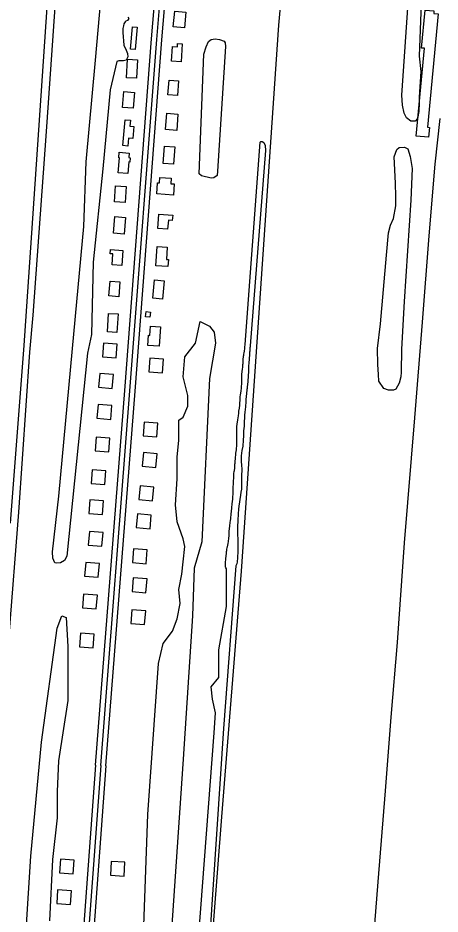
# Model space of a CAD drawing. Extents: x 3219052 to 3256913, y 800770 to 826146.
# Drawn here: x 3240658 to 3241887, y 807605 to 810213 of the extents above; entities that cross this region are included whole.
import ezdxf

# ---------------------------------------------------------------- set-up
doc = ezdxf.new("R2010")
doc.units = 0
for name, color, linetype in [('V-BLDG-OTLN', 7, 'Continuous'), ('V-DTCH-CNTR', 7, 'Continuous'), ('V-ROAD-CNTR', 7, 'Continuous'), ('V-SITE-VEGE', 7, 'Continuous'), ('V-TOPO-SHOR', 7, 'Continuous')]:
    doc.layers.add(name, color=color, linetype=linetype)

msp = doc.modelspace()

# ---------------------------------------------------------------- linework, layer by layer
at = {"layer": 'V-BLDG-OTLN'}
for points in [[(3241142.9, 810183.8), (3241110.6, 810186.7), (3241114.7, 810232.1), (3241147, 810229.3)], [(3241850.8, 809894.7), (3241855.8, 809894.2), (3241853.1, 809865.4), (3241817.3, 809868.7), (3241841.4, 810124.2), (3241833.1, 810125), (3241843.5, 810235.4), (3241869.1, 810233), (3241868.4, 810225.4), (3241881.8, 810224.1)], [(3241005.7, 810185.6), (3240999.9, 810120.8), (3240985.9, 810122.1), (3240991.7, 810186.9)], [(3241136.5, 810137.2), (3241133.8, 810085.2), (3241105.7, 810086.6), (3241107.9, 810129.8), (3241122.4, 810129), (3241122.8, 810137.9)], [(3241006, 810091), (3241003.1, 810037.1), (3240974.6, 810038.6), (3240977.5, 810092.5)], [(3241122.7, 809986.8), (3241095, 809988.8), (3241098.1, 810031.7), (3241125.8, 810029.7)], [(3240997.8, 809995.6), (3240993.9, 809949.8), (3240962.4, 809952.5), (3240966.3, 809998.3)], [(3241087.8, 809888.2), (3241091.6, 809935.5), (3241124.2, 809932.8), (3241120.4, 809885.6)], [(3240970.1, 809916.6), (3240985.9, 809915.2), (3240984.3, 809897.8), (3240995.8, 809896.8), (3240992.6, 809861.5), (3240980.7, 809862.6), (3240978.7, 809839.8), (3240963.4, 809841.1)], [(3241081.4, 809789.2), (3241085.2, 809839.8), (3241114.6, 809837.6), (3241110.8, 809787)], [(3240981.9, 809819.5), (3240980.8, 809806.3), (3240984.8, 809806), (3240983.7, 809793.3), (3240980.8, 809793.6), (3240978, 809759.7), (3240950.2, 809762.1), (3240953.9, 809805.8), (3240951.7, 809806), (3240953, 809821.9)], [(3241110.7, 809697.2), (3241062.6, 809700.5), (3241064.8, 809732.9), (3241070.3, 809732.6), (3241071.4, 809748.5), (3241104.1, 809746.3), (3241103, 809730.3), (3241113, 809729.6)], [(3240942.5, 809724.1), (3240973.8, 809722.1), (3240970.9, 809675.9), (3240939.5, 809677.9)], [(3241065.1, 809600.2), (3241068.9, 809642.1), (3241108.8, 809638.6), (3241107.4, 809623.1), (3241096.5, 809624.1), (3241094.1, 809597.7)], [(3240971.6, 809632.2), (3240967.7, 809583.8), (3240936.1, 809586.4), (3240940, 809634.7)], [(3240963.7, 809536.5), (3240960.7, 809492.7), (3240932.6, 809494.6), (3240934.8, 809526.1), (3240926.7, 809526.6), (3240927.6, 809539)], [(3241059.7, 809491.5), (3241063.8, 809547.5), (3241093, 809545.3), (3241090.4, 809510.2), (3241096.3, 809509.8), (3241094.8, 809489)], [(3240955.2, 809444.4), (3240952.1, 809401.6), (3240923.4, 809403.7), (3240926.5, 809446.5)], [(3241078.9, 809394.8), (3241051.5, 809397.2), (3241056.2, 809450.3), (3241083.6, 809447.9)], [(3241042.3, 809342.2), (3241030, 809343.5), (3241031.7, 809358.2), (3241044, 809356.9)], [(3240922.3, 809353.1), (3240949.9, 809351.3), (3240946.4, 809297.7), (3240918.8, 809299.5)], [(3241042.6, 809289.2), (3241044.6, 809315.8), (3241073.7, 809313.6), (3241069.4, 809257.5), (3241036.5, 809260), (3241038.7, 809289.5)], [(3240944.2, 809223.7), (3240947.4, 809263.6), (3240907.5, 809266.8), (3240904.3, 809226.9)], [(3241042.5, 809223.1), (3241039.1, 809183.2), (3241079, 809179.9), (3241082.3, 809219.8)], [(3240933, 809134.9), (3240936.2, 809174.8), (3240896.4, 809178), (3240893.2, 809138.1)], [(3240928.4, 809044.7), (3240931.6, 809084.6), (3240891.7, 809087.8), (3240888.5, 809047.9)], [(3241026.1, 809036.8), (3241022.8, 808996.9), (3241062.6, 808993.6), (3241065.9, 809033.4)], [(3240923, 808950.2), (3240926.2, 808990.1), (3240886.4, 808993.3), (3240883.2, 808953.4)], [(3241023.6, 808948), (3241020.3, 808908.1), (3241060.1, 808904.8), (3241063.4, 808944.7)], [(3240911.3, 808854.9), (3240914.5, 808894.8), (3240874.6, 808897.9), (3240871.5, 808858.1)], [(3241013.8, 808851.2), (3241010.5, 808811.3), (3241050.3, 808808), (3241053.7, 808847.9)], [(3240904.4, 808768.1), (3240907.6, 808807.9), (3240867.8, 808811.1), (3240864.6, 808771.3)], [(3241006.3, 808769.8), (3241003, 808729.9), (3241042.9, 808726.6), (3241046.2, 808766.5)], [(3240903, 808675.6), (3240906.2, 808715.4), (3240866.4, 808718.6), (3240863.2, 808678.7)], [(3240994.7, 808668.1), (3240991.4, 808628.3), (3241031.2, 808624.9), (3241034.6, 808664.8)], [(3240892.3, 808585.3), (3240895.5, 808625.2), (3240855.7, 808628.4), (3240852.5, 808588.5)], [(3240994.2, 808583.7), (3240990.9, 808543.9), (3241030.7, 808540.5), (3241034.1, 808580.4)], [(3240886.4, 808493.5), (3240889.6, 808533.4), (3240849.7, 808536.6), (3240846.6, 808496.7)], [(3240990.4, 808490.8), (3240987.1, 808450.9), (3241026.9, 808447.6), (3241030.3, 808487.4)], [(3240877.2, 808379.6), (3240880.4, 808419.5), (3240840.5, 808422.7), (3240837.3, 808382.8)], [(3240819.2, 807722.4), (3240821.8, 807762.3), (3240781.9, 807764.9), (3240779.3, 807725)], [(3240929.9, 807758.7), (3240927.4, 807718.7), (3240967.3, 807716.2), (3240969.9, 807756.1)], [(3240811.2, 807633.5), (3240813.9, 807673.4), (3240773.9, 807676), (3240771.3, 807636.1)]]:
    msp.add_lwpolyline(points, close=True, dxfattribs=at)
at = {"layer": 'V-DTCH-CNTR'}
msp.add_lwpolyline([(3241515.9, 810717.8), (3241516, 810674.8), (3241431.3, 810352.6), (3241416.8, 810191.2), (3241308.2, 808603.2), (3241251, 807887.9), (3241191.5, 807124), (3241131.9, 806409.9), (3241111.1, 806162.7)], dxfattribs=at)
at = {"layer": 'V-ROAD-CNTR'}
for points in [[(3240884.5, 808038.7), (3240969.4, 809128.9), (3241047.2, 810151.4), (3241092.6, 810687.9)], [(3240899.5, 808037.5), (3240984.3, 809127.7), (3241062.2, 810150.2), (3241107.5, 810686.6)], [(3240914.5, 808036.3), (3240999.3, 809126.6), (3241077.1, 810149), (3241122.5, 810685.4)], [(3240884.5, 808038.6), (3240784.2, 806677.5), (3240744.5, 806166.9)], [(3240899.5, 808037.5), (3240799.2, 806676.4), (3240759.5, 806165.8)], [(3240914.5, 808036.4), (3240814.1, 806675.3), (3240774.4, 806164.6)]]:
    msp.add_lwpolyline(points, dxfattribs=at)
at = {"layer": 'V-SITE-VEGE'}
for p, q in [((3240703.9, 809658.1), (3240748, 810311.4)), ((3240770.2, 810305.5), (3240740.4, 809882.2)), ((3240740.4, 809882.2), (3240701.7, 809348.1)), ((3241320, 809262.5), (3241363.1, 809851.2)), ((3241363.1, 809851.2), (3241365.2, 809852.7)), ((3241365.2, 809852.7), (3241369.1, 809853.6)), ((3241369.1, 809853.6), (3241374.2, 809850.6)), ((3241374.2, 809850.6), (3241378.1, 809841.9)), ((3241379, 809826.7), (3241334.5, 809258.9)), ((3241378.1, 809841.9), (3241379, 809826.7)), ((3240676.7, 809260), (3240703.9, 809658.1)), ((3240701.7, 809348.1), (3240692.3, 809240.2)), ((3241175.6, 809266.8), (3241189, 809329.5)), ((3241189, 809329.5), (3241215.9, 809316.1)), ((3241215.9, 809316.1), (3241229.3, 809298.2)), ((3241229.3, 809298.2), (3241233.8, 809266.8)), ((3240636.7, 808743.2), (3240676.7, 809260)), ((3241144.2, 809226.4), (3241175.6, 809266.8)), ((3241233.8, 809266.8), (3241215.9, 809163.6)), ((3241317.4, 809243.1), (3241318.4, 809251.2)), ((3241318.4, 809251.2), (3241319.1, 809255.1)), ((3241319.1, 809255.1), (3241320, 809262.5)), ((3241333.3, 809251), (3241333, 809248.5)), ((3241333.7, 809253.2), (3241333.3, 809251)), ((3241333.9, 809255.5), (3241333.7, 809253.2)), ((3241334.5, 809258.9), (3241333.9, 809255.5)), ((3240692.3, 809240.2), (3240660.2, 808775.2)), ((3241139.7, 809168.1), (3241144.2, 809226.4)), ((3241314, 809219.7), (3241314.4, 809226.4)), ((3241314.4, 809226.4), (3241314.9, 809229)), ((3241314.9, 809229), (3241315.4, 809231.3)), ((3241315.4, 809231.3), (3241316.3, 809234.7)), ((3241316.3, 809234.7), (3241317, 809238.7)), ((3241317, 809238.7), (3241317.4, 809243.1)), ((3241331.8, 809225), (3241331.1, 809219.7)), ((3241332, 809229.9), (3241331.8, 809225)), ((3241332.4, 809232.3), (3241332, 809229.9)), ((3241332.7, 809240.7), (3241332.4, 809232.3)), ((3241332.9, 809243.2), (3241332.7, 809240.7)), ((3241333, 809248.5), (3241332.9, 809246.5)), ((3241332.9, 809246.5), (3241332.9, 809243.2)), ((3241312.5, 809195.4), (3241313.2, 809201.8)), ((3241313.2, 809201.8), (3241313.4, 809204.6)), ((3241313.4, 809204.6), (3241313.8, 809207.4)), ((3241313.8, 809207.4), (3241314, 809219.7)), ((3241329.4, 809197.5), (3241329.2, 809192)), ((3241330.2, 809208.6), (3241329.4, 809200.3)), ((3241329.4, 809200.3), (3241329.4, 809197.5)), ((3241330.4, 809212.9), (3241330.2, 809208.6)), ((3241330.9, 809215.5), (3241330.4, 809212.9)), ((3241331.1, 809219.7), (3241330.9, 809215.5)), ((3241309.8, 809168.9), (3241310.3, 809175)), ((3241310.3, 809175), (3241312, 809191.6)), ((3241312, 809191.6), (3241312.5, 809195.4)), ((3241328.9, 809174.2), (3241328.5, 809167.8)), ((3241329.2, 809181.2), (3241328.9, 809174.2)), ((3241329.2, 809192), (3241329.3, 809189.5)), ((3241329.3, 809189.5), (3241329.2, 809181.2)), ((3241153.2, 809114.3), (3241139.7, 809168.1)), ((3241215.9, 809163.6), (3241193.5, 808688.4)), ((3241309.4, 809140.8), (3241309.8, 809148.1)), ((3241309.9, 809163.4), (3241309.8, 809168.9)), ((3241309.8, 809148.1), (3241310, 809155.2)), ((3241310, 809155.2), (3241309.9, 809163.4)), ((3241327.2, 809154.3), (3241326, 809139.2)), ((3241327.6, 809158.4), (3241327.2, 809154.3)), ((3241328.5, 809167.8), (3241327.6, 809158.4)), ((3241306, 809116.4), (3241308.2, 809126.8)), ((3241308.2, 809126.8), (3241309.3, 809136.5)), ((3241309.3, 809136.5), (3241309.4, 809140.8)), ((3241323.6, 809119.5), (3241322.6, 809112.6)), ((3241325, 809131.9), (3241323.6, 809119.5)), ((3241325.4, 809134.7), (3241325, 809131.9)), ((3241326, 809139.2), (3241325.4, 809134.7)), ((3241153.2, 809082.9), (3241153.2, 809114.3)), ((3241303.8, 809086.1), (3241304.7, 809106.8)), ((3241304.7, 809106.8), (3241305, 809109.9)), ((3241305, 809109.9), (3241306, 809116.4)), ((3241321.4, 809096.7), (3241320.3, 809081.4)), ((3241321.6, 809101.6), (3241321.4, 809096.7)), ((3241322.6, 809112.6), (3241321.6, 809101.6)), ((3241139.7, 809051.5), (3241153.2, 809082.9)), ((3241301.2, 809063.4), (3241301.7, 809068.8)), ((3241301.7, 809068.8), (3241302.9, 809077.7)), ((3241302.9, 809077.7), (3241303.8, 809086.1)), ((3241320.3, 809081.4), (3241318.7, 809066.1)), ((3241126.3, 809042.6), (3241139.7, 809051.5)), ((3241126.3, 808984.3), (3241126.3, 809042.6)), ((3241296.6, 809032), (3241298.1, 809042.2)), ((3241298.1, 809042.2), (3241299.5, 809050.3)), ((3241299.5, 809050.3), (3241299.9, 809053.7)), ((3241299.9, 809053.7), (3241301.2, 809063.4)), ((3241317.7, 809047.8), (3241316.9, 809039.3)), ((3241317.8, 809052.6), (3241317.7, 809047.8)), ((3241318.2, 809057.1), (3241317.8, 809052.6)), ((3241318.7, 809066.1), (3241318.2, 809057.1)), ((3241295.2, 809015.1), (3241295.3, 809017.2)), ((3241295.2, 809013.5), (3241295.2, 809015.1)), ((3241295.3, 809017.2), (3241295.5, 809019.8)), ((3241295.5, 809020.4), (3241295.8, 809023.4)), ((3241295.5, 809019.8), (3241295.5, 809020.4)), ((3241295.8, 809023.4), (3241296.6, 809032)), ((3241316.4, 809024.5), (3241314.9, 809011.1)), ((3241316.6, 809028.4), (3241316.4, 809024.5)), ((3241317, 809033.1), (3241316.6, 809028.4)), ((3241316.9, 809039.3), (3241317, 809033.1)), ((3241295, 809007.5), (3241295.1, 809009.3)), ((3241295, 809005.4), (3241295, 809007.5)), ((3241295.3, 808999.5), (3241295, 809005.4)), ((3241295.1, 809011.7), (3241295.2, 809013.5)), ((3241295.1, 809009.3), (3241295.1, 809011.7)), ((3241295.6, 808985.8), (3241295.3, 808999.5)), ((3241314.5, 808996.2), (3241313.8, 808985.5)), ((3241314.9, 809011.1), (3241314.5, 809003.3)), ((3241314.5, 809003.3), (3241314.5, 808996.2)), ((3241121.8, 808935), (3241126.3, 808984.3)), ((3241294.7, 808958.8), (3241295.8, 808968.5)), ((3241295.8, 808983.7), (3241295.6, 808985.8)), ((3241295.8, 808977.5), (3241295.8, 808983.7)), ((3241295.9, 808975), (3241295.8, 808977.5)), ((3241295.8, 808968.5), (3241295.9, 808975)), ((3241312.7, 808967.2), (3241310.5, 808954.4)), ((3241313.1, 808972.1), (3241312.7, 808967.2)), ((3241313.5, 808978.4), (3241313.1, 808972.1)), ((3241313.8, 808985.5), (3241313.5, 808978.4)), ((3241291.9, 808935.9), (3241292.1, 808939.6)), ((3241292.1, 808939.6), (3241292.6, 808944.5)), ((3241292.6, 808944.5), (3241292.7, 808946.8)), ((3241292.7, 808946.8), (3241294.2, 808956.3)), ((3241294.2, 808956.3), (3241294.7, 808958.8)), ((3241308.5, 808938.5), (3241308.2, 808934.8)), ((3241310.5, 808954.4), (3241308.5, 808938.5)), ((3241121.8, 808872.2), (3241121.8, 808935)), ((3241289.7, 808909.5), (3241289.9, 808914.1)), ((3241289.9, 808914.1), (3241290.2, 808917.4)), ((3241290.2, 808917.4), (3241290.3, 808919.8)), ((3241290.3, 808919.8), (3241290.7, 808923.3)), ((3241290.7, 808923.3), (3241291.3, 808929.9)), ((3241291.3, 808929.9), (3241291.4, 808932.3)), ((3241291.4, 808932.3), (3241291.9, 808935.9)), ((3241308.2, 808934.8), (3241307.9, 808925.3)), ((3241307.9, 808925.3), (3241308.1, 808921.4)), ((3241308.1, 808921.4), (3241308.8, 808912)), ((3241308.8, 808912), (3241310.1, 808898.8)), ((3241286.7, 808877.9), (3241287.2, 808887.1)), ((3241287.2, 808887.1), (3241287.7, 808892.6)), ((3241287.7, 808892.6), (3241288.4, 808896.2)), ((3241288.4, 808896.2), (3241289.2, 808903)), ((3241289.2, 808903), (3241289.7, 808909.5)), ((3241309.2, 808885.5), (3241309, 808881.8)), ((3241310.1, 808894), (3241309.2, 808885.5)), ((3241310.1, 808898.8), (3241310.1, 808894)), ((3241117.3, 808796), (3241121.8, 808872.2)), ((3241285.5, 808857.5), (3241285.6, 808861.7)), ((3241285.6, 808861.7), (3241286.7, 808877.9)), ((3241309, 808881.8), (3241308.7, 808855.3)), ((3241285, 808833.1), (3241285.2, 808837.4)), ((3241285, 808830.5), (3241285, 808833.1)), ((3241285.1, 808847.5), (3241285.5, 808857.5)), ((3241285.2, 808837.4), (3241285.1, 808847.5)), ((3241307.6, 808832.7), (3241306.5, 808823.8)), ((3241308.6, 808841.7), (3241307.6, 808832.7)), ((3241308.8, 808851.3), (3241308.6, 808841.7)), ((3241308.7, 808855.3), (3241308.8, 808851.3)), ((3241282.7, 808805.5), (3241283.6, 808812.3)), ((3241283.6, 808812.3), (3241284, 808816.6)), ((3241284, 808816.6), (3241285, 808830.5)), ((3241306.5, 808823.8), (3241301.1, 808792.2)), ((3241121.8, 808746.6), (3241117.3, 808796)), ((3241280.1, 808776.5), (3241281.3, 808787.5)), ((3241281.3, 808787.5), (3241282, 808798.8)), ((3241282, 808798.8), (3241282.7, 808805.5)), ((3241300.2, 808783.5), (3241299.2, 808770.2)), ((3241301.1, 808792.2), (3241300.2, 808783.5)), ((3240660.2, 808775.2), (3240632.3, 808416.3)), ((3241276.6, 808749.3), (3241277.8, 808756.8)), ((3241277.8, 808756.8), (3241279.4, 808769.7)), ((3241279.4, 808769.7), (3241280.1, 808776.5)), ((3241298.3, 808755.8), (3241297.8, 808727)), ((3241299.1, 808765.5), (3241298.3, 808755.8)), ((3241299.2, 808770.2), (3241299.1, 808765.5)), ((3241139.7, 808697.3), (3241121.8, 808746.6)), ((3241273.4, 808719.9), (3241275.3, 808734.5)), ((3241275.3, 808734.5), (3241276.4, 808745.9)), ((3241276.4, 808745.9), (3241276.6, 808749.3)), ((3241272.5, 808699.6), (3241272.7, 808704.6)), ((3241272.7, 808704.6), (3241273, 808708)), ((3241273, 808708), (3241273.2, 808715.8)), ((3241273.2, 808715.8), (3241273.4, 808719.9)), ((3241297.8, 808727), (3241297.9, 808721.6)), ((3241297.9, 808721.6), (3241297.8, 808707.2)), ((3241297.8, 808707.2), (3241298.1, 808698.7)), ((3241144.2, 808674.9), (3241139.7, 808697.3)), ((3241193.5, 808688.4), (3241171.1, 808612.2)), ((3241267.9, 808673.8), (3241270.5, 808683.8)), ((3241270.5, 808683.8), (3241271.4, 808689.6)), ((3241271.4, 808689.6), (3241271.5, 808692.3)), ((3241271.5, 808692.3), (3241272.2, 808696.5)), ((3241272.2, 808696.5), (3241272.5, 808699.6)), ((3241298.1, 808698.7), (3241298.3, 808684.9)), ((3241298.3, 808684.9), (3241298.1, 808673)), ((3241139.7, 808630.1), (3241144.2, 808674.9)), ((3241264.6, 808648.9), (3241265.2, 808653.7)), ((3241265.2, 808653.7), (3241265.4, 808657.5)), ((3241265.4, 808657.5), (3241265.8, 808660.7)), ((3241265.8, 808660.7), (3241265.9, 808662.9)), ((3241265.9, 808662.9), (3241266.2, 808666.1)), ((3241266.2, 808666.1), (3241267.1, 808671.5)), ((3241267.1, 808671.5), (3241267.9, 808673.8)), ((3241298.2, 808657.2), (3241297.6, 808646.1)), ((3241298.1, 808673), (3241298.3, 808661.4)), ((3241298.3, 808661.4), (3241298.2, 808657.2)), ((3241135.2, 808594.2), (3241139.7, 808630.1)), ((3241262.4, 808621.8), (3241262.5, 808626.6)), ((3241262.5, 808626.6), (3241263.2, 808639.9)), ((3241263.2, 808639.9), (3241264.1, 808646.7)), ((3241264.1, 808646.7), (3241264.6, 808648.9)), ((3241295, 808624.3), (3241293.6, 808620.7)), ((3241296.7, 808630.2), (3241295, 808624.3)), ((3241297.5, 808641.6), (3241296.7, 808630.2)), ((3241297.6, 808646.1), (3241297.5, 808641.6)), ((3241171.1, 808612.2), (3241166.6, 808473.2)), ((3241292.5, 808618.6), (3241256.2, 808145.8)), ((3241262.7, 808616), (3241262.4, 808621.8)), ((3241263.7, 808613.1), (3241262.7, 808616)), ((3241265.2, 808610), (3241263.7, 808613.1)), ((3241265.2, 808500), (3241265.2, 808610)), ((3241293.6, 808620.7), (3241292.5, 808618.6)), ((3241126.3, 808549.4), (3241135.2, 808594.2)), ((3241130.8, 808509), (3241126.3, 808549.4)), ((3241121.8, 808464.2), (3241130.8, 808509)), ((3241242.8, 808374.5), (3241265.2, 808500)), ((3240772.3, 808437.3), (3240785.8, 808473.2)), ((3240785.8, 808473.2), (3240799.2, 808468.7)), ((3240799.2, 808468.7), (3240803.7, 808383.5)), ((3241166.6, 808473.2), (3241139.7, 808056.2)), ((3241108.4, 808428.3), (3241121.8, 808464.2)), ((3240727.5, 808105.5), (3240772.3, 808437.3)), ((3241081.5, 808392.4), (3241108.4, 808428.3)), ((3241068, 808334.1), (3241081.5, 808392.4)), ((3240803.7, 808383.5), (3240803.7, 808226.6)), ((3241242.8, 808293.8), (3241242.8, 808374.5)), ((3241036.7, 807894.7), (3241068, 808334.1)), ((3241220.4, 808266.9), (3241242.8, 808293.8)), ((3241224.9, 808231), (3241220.4, 808266.9)), ((3240803.7, 808226.6), (3240776.8, 808051.7)), ((3241233.8, 808190.7), (3241224.9, 808231)), ((3241229.3, 808132.4), (3241233.8, 808190.7)), ((3241180.1, 807477.7), (3241229.3, 808132.4)), ((3241256.2, 808145.8), (3241206.9, 807392.5)), ((3240696.2, 807773.7), (3240727.5, 808105.5)), ((3240776.8, 808051.7), (3240772.3, 807962)), ((3241139.7, 808056.2), (3241086, 807276)), ((3240772.3, 807962), (3240772.3, 807885.8)), ((3241018.8, 807401.5), (3241036.7, 807894.7)), ((3240772.3, 807885.8), (3240758.9, 807764.7)), ((3240682.7, 807558.5), (3240696.2, 807773.7)), ((3240758.9, 807764.7), (3240749.9, 807585.4))]:
    msp.add_line(p, q, dxfattribs=at)
for points in [[(3241831.5, 810254.8), (3241826.3, 810101.2), (3241830.9, 810056.6), (3241825.6, 809982.6), (3241826.3, 809966.4), (3241824.8, 809940), (3241821.3, 809920.3), (3241814.7, 809912.2), (3241801.5, 809912.4), (3241789.5, 809921.7), (3241782.9, 809935.8), (3241777.8, 809958.5), (3241775.6, 809987.6), (3241795.8, 810284.4)], [(3240952.1, 810087.4), (3240946.7, 810085.9), (3240926.5, 810003.2), (3240905.9, 809774), (3240877.3, 809502), (3240872.6, 809292.1), (3240861.3, 809236.9), (3240801, 808646.8), (3240793.6, 808634.4), (3240782.2, 808627.8), (3240772, 808626.1), (3240766.1, 808627.6), (3240759.9, 808641), (3240758.8, 808659), (3240777.8, 808821.1), (3240817.5, 809251.2), (3240850.2, 809605.6), (3240856.7, 809794), (3240884.1, 810089.7), (3240899.7, 810264)], [(3240977.9, 810214.5), (3240980.9, 810210.9)], [(3240980.9, 810210.9), (3240977.6, 810204.9), (3240972.8, 810203.1), (3240970.1, 810201.3), (3240966.9, 810195.6), (3240965.7, 810189.9), (3240963.6, 810181.5), (3240963.9, 810170.4), (3240966.7, 810133.6), (3240973.3, 810118.6), (3240977.2, 810108.7), (3240978.1, 810099.7), (3240973, 810090.1), (3240965.3, 810087.7), (3240959, 810087.7), (3240952.1, 810087.4)]]:
    msp.add_lwpolyline(points, dxfattribs=at)
for points in [[(3241239, 809766.8), (3241238.1, 809754.2), (3241228.2, 809747.9), (3241220.7, 809746.7), (3241192.6, 809753), (3241186, 809759.5), (3241199.7, 810107), (3241206, 810128.9), (3241213.2, 810143.9), (3241220.3, 810149.6), (3241232, 810152), (3241244.9, 810150.2), (3241258.7, 810145.1), (3241261.7, 810140.4), (3241262.3, 810129.6)], [(3241774.8, 809248.9), (3241773.7, 809181.9), (3241772.7, 809168.6), (3241768.2, 809150.3), (3241758.3, 809132.8), (3241751.8, 809129.9), (3241736.4, 809129.9), (3241723.5, 809135), (3241708.9, 809156.3), (3241707.9, 809175.6), (3241705.9, 809204.3), (3241704.6, 809251.2), (3241713.6, 809322.2), (3241730.6, 809522.7), (3241737.1, 809587.9), (3241742.9, 809609.4), (3241751.1, 809629.2), (3241758.4, 809666.3), (3241758.4, 809693.6), (3241757.5, 809731.5), (3241753.2, 809808.2), (3241761.5, 809829.7), (3241768, 809835.5), (3241783.7, 809836.3), (3241792.8, 809832.2), (3241799.4, 809809.1), (3241805.3, 809774.5), (3241802.1, 809682.9), (3241782.8, 809387.5)]]:
    msp.add_lwpolyline(points, close=True, dxfattribs=at)
at = {"layer": 'V-TOPO-SHOR'}
msp.add_lwpolyline([(3241597.9, 806356), (3241621.8, 806649.8), (3241650, 806991.9), (3241672.7, 807274.7), (3241687.2, 807453.3), (3241707.2, 807698.9), (3241728.2, 807964.2), (3241744.5, 808178.8), (3241762.9, 808395.6), (3241783.8, 808685.3), (3241813.6, 809048.9), (3241835.9, 809327.9), (3241854.8, 809579), (3241873, 809787.4), (3241886.9, 809919.7)], dxfattribs=at)

doc.saveas('drawing.dxf')
